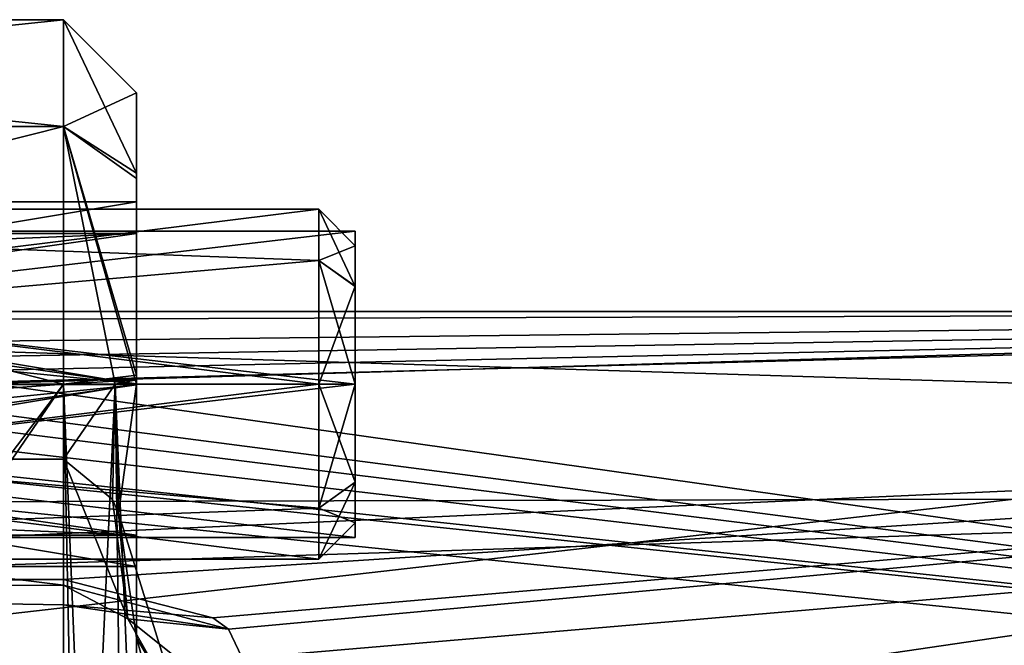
# Model space of a CAD drawing. Header units: millimetres. Extents: x -12 to 310, y -379 to 242.
# Tile 243 of 656: x 13 to 27, y 16 to 25. Entities that reach past the tile are written whole.
import ezdxf

# ---------------------------------------------------------------- set-up
doc = ezdxf.new("R2010")
doc.units = ezdxf.units.MM
doc.header["$LTSCALE"] = 65.185185
for name, color, linetype in [('152', 7, 'CONTINUOUS'), ('2190', 7, 'CONTINUOUS'), ('2191', 7, 'CONTINUOUS'), ('2192', 7, 'CONTINUOUS'), ('2215', 7, 'CONTINUOUS'), ('2216', 7, 'CONTINUOUS'), ('2217', 7, 'CONTINUOUS'), ('2218', 7, 'CONTINUOUS'), ('299', 7, 'CONTINUOUS'), ('300', 7, 'CONTINUOUS'), ('301', 7, 'CONTINUOUS'), ('302', 7, 'CONTINUOUS'), ('309', 7, 'CONTINUOUS'), ('310', 7, 'CONTINUOUS'), ('311', 7, 'CONTINUOUS'), ('312', 7, 'CONTINUOUS'), ('313', 7, 'CONTINUOUS'), ('425', 7, 'CONTINUOUS'), ('426', 7, 'CONTINUOUS'), ('567', 7, 'CONTINUOUS'), ('90', 7, 'CONTINUOUS'), ('91', 7, 'CONTINUOUS'), ('92', 7, 'CONTINUOUS'), ('93', 7, 'CONTINUOUS')]:
    doc.layers.add(name, color=color, linetype=linetype)

msp = doc.modelspace()

# ---------------------------------------------------------------- linework, layer by layer
at = {"layer": '152', "linetype": 'CONTINUOUS'}
for points in [[(42.417, 18.462, 136.18), (42.417, 11.771, 149.272), (2.5, 17.18, 141.863), (42.417, 18.462, 136.18)], [(42.417, 13.492, 122.343), (42.417, 18.462, 136.18), (2.5, 15.052, 124.244), (42.417, 13.492, 122.343)], [(2.5, 15.052, 124.244), (42.417, 18.462, 136.18), (2.5, 18.366, 132.781), (2.5, 15.052, 124.244)], [(2.5, 18.366, 132.781), (42.417, 18.462, 136.18), (2.5, 17.18, 141.863), (2.5, 18.366, 132.781)], [(2.5, 17.18, 141.863), (42.417, 11.771, 149.272), (15, 12.285, 148.832), (2.5, 17.18, 141.863)], [(13.009, 12.161, 148.942), (2.5, 17.18, 141.863), (15, 12.285, 148.832), (13.009, 12.161, 148.942)]]:
    msp.add_3dface(points, dxfattribs=at)
at = {"layer": '2190', "linetype": 'CONTINUOUS'}
for points in [[(18, 21.344, 156.343), (18, 18.1, 155), (18, 21.9, 155), (18, 21.344, 156.343)], [(18, 21.9, 155), (18, 18.1, 155), (18, 18.656, 153.657), (18, 21.9, 155)], [(18, 21.343, 153.656), (18, 21.9, 155), (18, 18.656, 153.657), (18, 21.343, 153.656)], [(18, 18.657, 156.344), (18, 18.1, 155), (18, 21.344, 156.343), (18, 18.657, 156.344)], [(18, 20, 156.9), (18, 18.657, 156.344), (18, 21.344, 156.343), (18, 20, 156.9)], [(18, 20, 153.1), (18, 21.343, 153.656), (18, 18.656, 153.657), (18, 20, 153.1)]]:
    msp.add_3dface(points, dxfattribs=at)
at = {"layer": '2191', "linetype": 'CONTINUOUS'}
for points in [[(17.5, 21.697, 156.697), (18, 21.9, 155), (17.5, 22.4, 155), (17.5, 21.697, 156.697)], [(18, 21.344, 156.343), (18, 21.9, 155), (17.5, 21.697, 156.697), (18, 21.344, 156.343)], [(17.5, 20, 157.4), (18, 21.344, 156.343), (17.5, 21.697, 156.697), (17.5, 20, 157.4)], [(18, 20, 156.9), (18, 21.344, 156.343), (17.5, 20, 157.4), (18, 20, 156.9)], [(18, 18.657, 156.344), (18, 20, 156.9), (17.5, 18.303, 156.697), (18, 18.657, 156.344)], [(17.5, 18.303, 156.697), (18, 20, 156.9), (17.5, 20, 157.4), (17.5, 18.303, 156.697)], [(18, 18.1, 155), (18, 18.657, 156.344), (17.5, 17.6, 155), (18, 18.1, 155)], [(17.5, 17.6, 155), (18, 18.657, 156.344), (17.5, 18.303, 156.697), (17.5, 17.6, 155)]]:
    msp.add_3dface(points, dxfattribs=at)
at = {"layer": '2192', "linetype": 'CONTINUOUS'}
for points in [[(17.5, 21.697, 156.697), (17.5, 22.4, 155), (-1.7, 20.021, 157.4), (17.5, 21.697, 156.697)], [(-1.7, 20.021, 157.4), (17.5, 22.4, 155), (-1.7, 22.4, 155), (-1.7, 20.021, 157.4)], [(17.5, 20, 157.4), (17.5, 21.697, 156.697), (-1.7, 20.021, 157.4), (17.5, 20, 157.4)], [(-1.7, 17.6, 155.042), (17.5, 20, 157.4), (-1.7, 20.021, 157.4), (-1.7, 17.6, 155.042)], [(17.5, 18.303, 156.697), (17.5, 20, 157.4), (-1.7, 17.6, 155.042), (17.5, 18.303, 156.697)], [(17.5, 17.6, 155), (17.5, 18.303, 156.697), (-1.7, 17.6, 155), (17.5, 17.6, 155)], [(17.5, 18.303, 156.697), (-1.7, 17.6, 155.042), (-1.7, 17.6, 155.021), (17.5, 18.303, 156.697)], [(-1.7, 17.6, 155), (17.5, 18.303, 156.697), (-1.7, 17.6, 155.021), (-1.7, 17.6, 155)]]:
    msp.add_3dface(points, dxfattribs=at)
at = {"layer": '2215', "linetype": 'CONTINUOUS'}
for points in [[(-1.7, 22.4, 155), (17.5, 22.4, 155), (17.5, 21.697, 153.303), (-1.7, 22.4, 155)], [(-1.7, 22.4, 154.979), (-1.7, 22.4, 155), (17.5, 21.697, 153.303), (-1.7, 22.4, 154.979)], [(-1.7, 19.979, 152.6), (-1.7, 22.4, 154.958), (17.5, 20, 152.6), (-1.7, 19.979, 152.6)], [(-1.7, 22.4, 154.958), (-1.7, 22.4, 154.979), (17.5, 21.697, 153.303), (-1.7, 22.4, 154.958)], [(17.5, 20, 152.6), (-1.7, 22.4, 154.958), (17.5, 21.697, 153.303), (17.5, 20, 152.6)], [(17.5, 18.303, 153.303), (-1.7, 19.979, 152.6), (17.5, 20, 152.6), (17.5, 18.303, 153.303)], [(17.5, 17.6, 155), (-1.7, 17.6, 155), (-1.7, 19.979, 152.6), (17.5, 17.6, 155)], [(17.5, 17.6, 155), (-1.7, 19.979, 152.6), (17.5, 18.303, 153.303), (17.5, 17.6, 155)]]:
    msp.add_3dface(points, dxfattribs=at)
at = {"layer": '2216', "linetype": 'CONTINUOUS'}
for points in [[(18, 21.9, 155), (18, 21.343, 153.656), (17.5, 22.4, 155), (18, 21.9, 155)], [(17.5, 22.4, 155), (18, 21.343, 153.656), (17.5, 21.697, 153.303), (17.5, 22.4, 155)], [(18, 21.343, 153.656), (18, 20, 153.1), (17.5, 21.697, 153.303), (18, 21.343, 153.656)], [(18, 20, 153.1), (17.5, 20, 152.6), (17.5, 21.697, 153.303), (18, 20, 153.1)], [(18, 20, 153.1), (18, 18.656, 153.657), (17.5, 20, 152.6), (18, 20, 153.1)], [(18, 18.656, 153.657), (17.5, 18.303, 153.303), (17.5, 20, 152.6), (18, 18.656, 153.657)], [(18, 18.656, 153.657), (18, 18.1, 155), (17.5, 18.303, 153.303), (18, 18.656, 153.657)], [(18, 18.1, 155), (17.5, 17.6, 155), (17.5, 18.303, 153.303), (18, 18.1, 155)]]:
    msp.add_3dface(points, dxfattribs=at)
at = {"layer": '2217', "linetype": 'CONTINUOUS'}
for points in [[(18, 22.1, 155), (18, 20, 152.9), (0, 22.1, 155), (18, 22.1, 155)], [(0, 22.1, 155), (18, 20, 152.9), (0, 20, 152.9), (0, 22.1, 155)], [(18, 20, 152.9), (18, 17.9, 155), (0, 20, 152.9), (18, 20, 152.9)], [(0, 20, 152.9), (18, 17.9, 155), (0, 17.9, 155), (0, 20, 152.9)]]:
    msp.add_3dface(points, dxfattribs=at)
at = {"layer": '2218', "linetype": 'CONTINUOUS'}
for points in [[(18, 22.1, 155), (0, 22.1, 155), (0, 20, 157.1), (18, 22.1, 155)], [(18, 20, 157.1), (18, 22.1, 155), (0, 20, 157.1), (18, 20, 157.1)], [(0, 17.9, 155), (18, 17.9, 155), (18, 20, 157.1), (0, 17.9, 155)], [(0, 17.9, 155), (18, 20, 157.1), (0, 20, 157.1), (0, 17.9, 155)]]:
    msp.add_3dface(points, dxfattribs=at)
at = {"layer": '299', "linetype": 'CONTINUOUS'}
for points in [[(14, 20, 160), (0, 20, 160), (2.933, 5.333, 160), (14, 20, 160)], [(6.323, 8.794, 160), (14, 20, 160), (2.933, 5.333, 160), (6.323, 8.794, 160)], [(14, 11.698, 160), (14, 20, 160), (6.323, 8.794, 160), (14, 11.698, 160)]]:
    msp.add_3dface(points, dxfattribs=at)
at = {"layer": '300', "linetype": 'CONTINUOUS'}
for points in [[(0, 23.535, 151.465), (0, 25, 155), (14, 23.536, 151.464), (0, 23.535, 151.465)], [(0, 25, 155), (0, 23.535, 158.535), (14, 25, 155), (0, 25, 155)], [(0, 25, 155), (14, 25, 155), (14, 23.536, 151.464), (0, 25, 155)], [(14, 25, 155), (0, 23.535, 158.535), (14, 23.536, 158.536), (14, 25, 155)], [(14, 20, 150), (0, 23.535, 151.465), (14, 23.536, 151.464), (14, 20, 150)], [(0, 23.535, 158.535), (0, 20, 160), (14, 23.536, 158.536), (0, 23.535, 158.535)], [(0, 20, 160), (14, 20, 160), (14, 23.536, 158.536), (0, 20, 160)], [(0, 20, 150), (0, 23.535, 151.465), (14, 20, 150), (0, 20, 150)]]:
    msp.add_3dface(points, dxfattribs=at)
at = {"layer": '301', "linetype": 'CONTINUOUS'}
for points in [[(14, 25, 155), (14, 23.536, 158.536), (15, 22.894, 157.761), (14, 25, 155)], [(14, 23.536, 151.464), (14, 25, 155), (15, 23.999, 154.953), (14, 23.536, 151.464)], [(15, 23.999, 154.953), (14, 25, 155), (15, 22.894, 157.761), (15, 23.999, 154.953)], [(15, 22.824, 152.167), (14, 23.536, 151.464), (15, 23.999, 154.953), (15, 22.824, 152.167)], [(14, 23.536, 158.536), (14, 20, 160), (15, 20.123, 158.998), (14, 23.536, 158.536)], [(14, 23.536, 158.536), (15, 20.123, 158.998), (15, 22.894, 157.761), (14, 23.536, 158.536)], [(14, 20, 150), (14, 23.536, 151.464), (14.707, 20, 150.293), (14, 20, 150)], [(14.707, 20, 150.293), (14, 23.536, 151.464), (15, 20, 151), (14.707, 20, 150.293)], [(15, 20, 151), (14, 23.536, 151.464), (15, 22.824, 152.167), (15, 20, 151)], [(15, 20.123, 158.998), (14, 20, 160), (15, 20.062, 159), (15, 20.123, 158.998)], [(15, 20.062, 159), (14, 20, 160), (14.707, 20, 159.707), (15, 20.062, 159)], [(15, 20, 159), (15, 20.062, 159), (14.707, 20, 159.707), (15, 20, 159)]]:
    msp.add_3dface(points, dxfattribs=at)
at = {"layer": '302', "linetype": 'CONTINUOUS'}
for points in [[(15, 22.824, 152.167), (15, 23.999, 154.953), (15, 22.894, 157.761), (15, 22.824, 152.167)], [(15, 22.894, 157.761), (15, 20.123, 158.998), (15, 22.07, 155), (15, 22.894, 157.761)], [(15, 22.824, 152.167), (15, 22.894, 157.761), (15, 22.07, 155), (15, 22.824, 152.167)], [(15, 20, 151), (15, 22.824, 152.167), (15, 22.07, 155), (15, 20, 151)], [(15, 20.123, 158.998), (15, 20.062, 159), (15, 22.07, 155), (15, 20.123, 158.998)], [(15, 22.07, 155), (15, 20.062, 159), (15, 20.008, 157.07), (15, 22.07, 155)], [(15, 20, 151), (15, 22.07, 155), (15, 19.992, 152.93), (15, 20, 151)], [(15, 20.062, 159), (15, 20, 159), (15, 20.008, 157.07), (15, 20.062, 159)], [(15, 20.008, 157.07), (15, 20, 159), (15, 17.93, 155), (15, 20.008, 157.07)], [(15, 16.523, 151), (15, 20, 151), (15, 17.93, 155), (15, 16.523, 151)], [(15, 20, 159), (15, 13.03, 159), (15, 17.93, 155), (15, 20, 159)], [(15, 17.93, 155), (15, 20, 151), (15, 19.992, 152.93), (15, 17.93, 155)], [(15, 13.03, 159), (15, 16.523, 151), (15, 17.93, 155), (15, 13.03, 159)], [(15, 15.834, 151.682), (15, 16.523, 151), (15, 13.03, 159), (15, 15.834, 151.682)]]:
    msp.add_3dface(points, dxfattribs=at)
at = {"layer": '309', "linetype": 'CONTINUOUS'}
for points in [[(14, 20, 160), (14, 11.698, 160), (14.166, 11.747, 159.986), (14, 20, 160)], [(14.707, 20, 159.707), (14, 20, 160), (14.333, 11.825, 159.943), (14.707, 20, 159.707)], [(14.333, 11.825, 159.943), (14, 20, 160), (14.166, 11.747, 159.986), (14.333, 11.825, 159.943)], [(14.707, 20, 159.707), (14.333, 11.825, 159.943), (14.807, 12.291, 159.591), (14.707, 20, 159.707)], [(15, 20, 159), (14.707, 20, 159.707), (15, 13.03, 159), (15, 20, 159)], [(15, 13.03, 159), (14.707, 20, 159.707), (14.807, 12.291, 159.591), (15, 13.03, 159)]]:
    msp.add_3dface(points, dxfattribs=at)
at = {"layer": '310', "linetype": 'CONTINUOUS'}
for points in [[(14.67, 18.42, 150.258), (14, 18.974, 150), (14.707, 20, 150.293), (14.67, 18.42, 150.258)], [(14, 18.974, 150), (14, 20, 150), (14.707, 20, 150.293), (14, 18.974, 150)], [(14.752, 18.232, 150.341), (14.67, 18.42, 150.258), (14.707, 20, 150.293), (14.752, 18.232, 150.341)], [(14.752, 18.232, 150.341), (14.707, 20, 150.293), (15, 20, 151), (14.752, 18.232, 150.341)], [(15, 16.523, 151), (14.752, 18.232, 150.341), (15, 20, 151), (15, 16.523, 151)]]:
    msp.add_3dface(points, dxfattribs=at)
at = {"layer": '311', "linetype": 'CONTINUOUS'}
for points in [[(0, 18.974, 150), (0, 20, 150), (14, 20, 150), (0, 18.974, 150)], [(14, 18.974, 150), (0, 18.974, 150), (14, 20, 150), (14, 18.974, 150)]]:
    msp.add_3dface(points, dxfattribs=at)
at = {"layer": '312', "linetype": 'CONTINUOUS'}
for points in [[(15, 22.07, 155), (15, 20.008, 157.07), (0.5, 22.07, 155), (15, 22.07, 155)], [(0.5, 22.07, 155), (15, 20.008, 157.07), (0.5, 21.464, 156.464), (0.5, 22.07, 155)], [(0.5, 21.464, 156.464), (15, 20.008, 157.07), (0.5, 20, 157.07), (0.5, 21.464, 156.464)], [(15, 20.008, 157.07), (15, 17.93, 155), (0.5, 20, 157.07), (15, 20.008, 157.07)], [(0.5, 20, 157.07), (15, 17.93, 155), (0.5, 18.536, 156.464), (0.5, 20, 157.07)], [(0.5, 18.536, 156.464), (15, 17.93, 155), (0.5, 17.93, 155), (0.5, 18.536, 156.464)]]:
    msp.add_3dface(points, dxfattribs=at)
at = {"layer": '313', "linetype": 'CONTINUOUS'}
for points in [[(15, 19.992, 152.93), (15, 22.07, 155), (0.5, 20, 152.93), (15, 19.992, 152.93)], [(15, 22.07, 155), (0.5, 22.07, 155), (0.5, 21.464, 153.536), (15, 22.07, 155)], [(0.5, 20, 152.93), (15, 22.07, 155), (0.5, 21.464, 153.536), (0.5, 20, 152.93)], [(0.5, 18.536, 153.536), (15, 19.992, 152.93), (0.5, 20, 152.93), (0.5, 18.536, 153.536)], [(15, 17.93, 155), (15, 19.992, 152.93), (0.5, 17.93, 155), (15, 17.93, 155)], [(0.5, 17.93, 155), (15, 19.992, 152.93), (0.5, 18.536, 153.536), (0.5, 17.93, 155)]]:
    msp.add_3dface(points, dxfattribs=at)
at = {"layer": '425', "linetype": 'CONTINUOUS'}
for points in [[(0, 22.5, 155), (0, 20, 157.5), (15, 22.5, 155), (0, 22.5, 155)], [(15, 22.5, 155), (0, 20, 157.5), (15, 20, 157.5), (15, 22.5, 155)], [(0, 20, 157.5), (0, 17.5, 155), (15, 20, 157.5), (0, 20, 157.5)], [(15, 20, 157.5), (0, 17.5, 155), (15, 17.5, 155), (15, 20, 157.5)]]:
    msp.add_3dface(points, dxfattribs=at)
at = {"layer": '426', "linetype": 'CONTINUOUS'}
for points in [[(0, 22.5, 155), (15, 22.5, 155), (15, 20, 152.5), (0, 22.5, 155)], [(0, 20, 152.5), (0, 22.5, 155), (15, 20, 152.5), (0, 20, 152.5)], [(15, 17.5, 155), (0, 17.5, 155), (0, 20, 152.5), (15, 17.5, 155)], [(15, 17.5, 155), (0, 20, 152.5), (15, 20, 152.5), (15, 17.5, 155)]]:
    msp.add_3dface(points, dxfattribs=at)
at = {"layer": '567', "linetype": 'CONTINUOUS'}
for points in [[(49.564, 14.849, 49.849), (49.564, 21, 35), (2.5, 15.621, 49.036), (49.564, 14.849, 49.849)], [(2.5, 15.621, 49.036), (49.564, 21, 35), (3.5, 19.781, 42.051), (2.5, 15.621, 49.036)], [(3.5, 19.781, 42.051), (49.564, 21, 35), (5.221, 20.019, 41.344), (3.5, 19.781, 42.051)], [(5.221, 20.019, 41.344), (49.564, 21, 35), (5.79, 20.263, 40.515), (5.221, 20.019, 41.344)], [(5.79, 20.263, 40.515), (49.564, 21, 35), (6, 20.512, 39.499), (5.79, 20.263, 40.515)], [(49.564, 21, 35), (49.564, 14.849, 20.151), (6, 21, 35), (49.564, 21, 35)], [(6, 21, 35), (49.564, 14.849, 20.151), (6, 20.512, 30.501), (6, 21, 35)], [(6, 20.512, 39.499), (49.564, 21, 35), (6, 21, 35), (6, 20.512, 39.499)], [(6, 20.512, 30.501), (49.564, 14.849, 20.151), (5.797, 20.268, 29.503), (6, 20.512, 30.501)], [(5.797, 20.268, 29.503), (49.564, 14.849, 20.151), (5.231, 20.022, 28.667), (5.797, 20.268, 29.503)], [(49.564, 14.849, 20.151), (3.5, 19.781, 27.949), (5.231, 20.022, 28.667), (49.564, 14.849, 20.151)], [(2.5, 15.963, 21.355), (2.5, 19.781, 27.949), (49.564, 14.849, 20.151), (2.5, 15.963, 21.355)], [(2.5, 19.781, 27.949), (3.5, 19.781, 27.949), (49.564, 14.849, 20.151), (2.5, 19.781, 27.949)]]:
    msp.add_3dface(points, dxfattribs=at)
at = {"layer": '90', "linetype": 'CONTINUOUS'}
for points in [[(0, 19.633, 127.547), (0, 20.853, 137.484), (46.5, 21, 134.959), (0, 19.633, 127.547)], [(46.5, 14.852, 120.154), (0, 19.633, 127.547), (46.5, 21, 134.959), (46.5, 14.852, 120.154)], [(46.5, 21, 134.959), (0, 20.853, 137.484), (46.5, 19.417, 142.998), (46.5, 21, 134.959)], [(0, 20.853, 137.484), (0, 17.324, 146.87), (46.5, 19.417, 142.998), (0, 20.853, 137.484)], [(0, 13.951, 119.304), (0, 19.633, 127.547), (15, 14.609, 119.914), (0, 13.951, 119.304)], [(15, 14.609, 119.914), (0, 19.633, 127.547), (46.5, 14.852, 120.154), (15, 14.609, 119.914)], [(0, 17.324, 146.87), (14, 17.324, 146.87), (46.5, 19.417, 142.998), (0, 17.324, 146.87)], [(46.5, 19.417, 142.998), (14, 17.324, 146.87), (16.046, 16.796, 147.605), (46.5, 19.417, 142.998)], [(16.263, 16.64, 147.811), (46.5, 19.417, 142.998), (16.046, 16.796, 147.605), (16.263, 16.64, 147.811)], [(17, 15.086, 149.609), (46.5, 19.417, 142.998), (16.263, 16.64, 147.811), (17, 15.086, 149.609)], [(46.5, 14.852, 149.846), (46.5, 19.417, 142.998), (17, 15.086, 149.609), (46.5, 14.852, 149.846)]]:
    msp.add_3dface(points, dxfattribs=at)
at = {"layer": '91', "linetype": 'CONTINUOUS'}
for points in [[(0, 17.204, 148.933), (0, 18.974, 150), (14, 17.245, 149.006), (0, 17.204, 148.933)], [(14, 17.245, 149.006), (0, 18.974, 150), (14, 18.974, 150), (14, 17.245, 149.006)], [(0, 17.324, 146.87), (0, 17.204, 148.933), (14, 17.324, 146.87), (0, 17.324, 146.87)], [(14, 17.324, 146.87), (0, 17.204, 148.933), (14, 16.974, 147.948), (14, 17.324, 146.87)], [(14, 16.974, 147.948), (0, 17.204, 148.933), (14, 17.245, 149.006), (14, 16.974, 147.948)]]:
    msp.add_3dface(points, dxfattribs=at)
at = {"layer": '92', "linetype": 'CONTINUOUS'}
for points in [[(14, 17.245, 149.006), (14, 18.974, 150), (14.881, 16.785, 149.177), (14, 17.245, 149.006)], [(14.881, 16.785, 149.177), (14, 18.974, 150), (14.67, 18.42, 150.258), (14.881, 16.785, 149.177)], [(14.752, 18.232, 150.341), (14.881, 16.785, 149.177), (14.67, 18.42, 150.258), (14.752, 18.232, 150.341)], [(14.881, 16.785, 149.177), (14.752, 18.232, 150.341), (15.609, 15.491, 150.001), (14.881, 16.785, 149.177)], [(15.609, 15.491, 150.001), (14.752, 18.232, 150.341), (15, 16.523, 151), (15.609, 15.491, 150.001)], [(16.046, 16.796, 147.605), (14, 17.324, 146.87), (14, 16.974, 147.948), (16.046, 16.796, 147.605)], [(16.263, 16.64, 147.811), (14, 16.974, 147.948), (14, 17.245, 149.006), (16.263, 16.64, 147.811)], [(16.263, 16.64, 147.811), (14, 17.245, 149.006), (14.881, 16.785, 149.177), (16.263, 16.64, 147.811)], [(16.263, 16.64, 147.811), (16.046, 16.796, 147.605), (14, 16.974, 147.948), (16.263, 16.64, 147.811)], [(17, 15.086, 149.609), (16.263, 16.64, 147.811), (14.881, 16.785, 149.177), (17, 15.086, 149.609)], [(17, 15.086, 149.609), (14.881, 16.785, 149.177), (15.609, 15.491, 150.001), (17, 15.086, 149.609)]]:
    msp.add_3dface(points, dxfattribs=at)
at = {"layer": '93', "linetype": 'CONTINUOUS'}
for points in [[(15.609, 15.491, 150.001), (15, 16.523, 151), (15.664, 14.138, 151.213), (15.609, 15.491, 150.001)], [(15.664, 14.138, 151.213), (15, 16.523, 151), (15, 15.834, 151.682), (15.664, 14.138, 151.213)]]:
    msp.add_3dface(points, dxfattribs=at)

doc.saveas('drawing.dxf')
